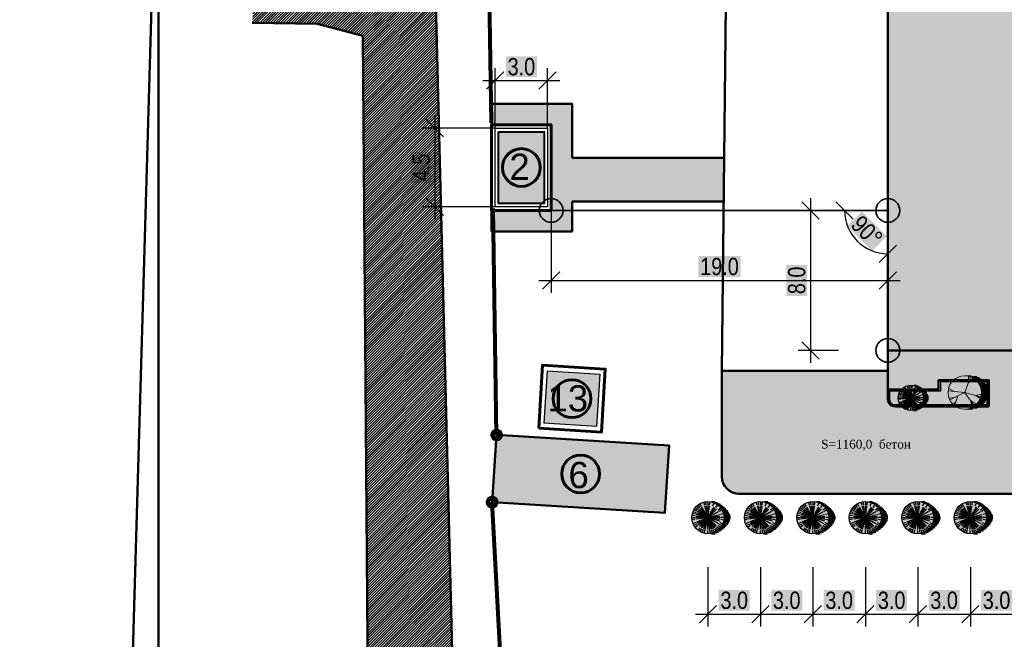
# Model space of a CAD drawing. Header units: millimetres. Extents: x -257011 to 237647566, y 2784933 to 6706507.
# Tile 382 of 451: x 10841193 to 10897489, y 5305058 to 5340469. Entities that reach past the tile are written whole.
import ezdxf

# ---------------------------------------------------------------- set-up
doc = ezdxf.new("R2010")
doc.units = ezdxf.units.MM
doc.header["$LTSCALE"] = 1000
doc.header["$XCLIPFRAME"] = 0
doc.header["$PDMODE"] = 32
doc.header["$PDSIZE"] = 0.3
for name, color, linetype in [('(002) Рамка', 7, 'Continuous'), ('(022) Возд. Линии', 7, 'Continuous'), ('(040) Ограда', 7, 'Continuous'), ('TREE', 74, 'Continuous')]:
    doc.layers.add(name, color=color, linetype=linetype)
doc.layers.add('Та', color=250, linetype='Continuous', lineweight=25)
doc.layers.add('Ф А С А Д', color=250, linetype='Continuous', lineweight=15)
doc.styles.add('ATTR', font='romans.shx', dxfattribs={"width": 0.8, "height": 0.470416})
doc.styles.add('Roman', font='romans')
doc.styles.get("Standard").update_dxf_attribs({"font": 'ARIALN.TTF'})
doc.styles.add('WMF-Times New Roman0', font='times.ttf')
doc.linetypes.add('FENCELINE1', pattern='A,6.35,-2.54,[133,ltypeshp.shx,S=2.54,R=0,X=-2.54,Y=0],-2.54,25.4', length=36.83)
doc.linetypes.add('KANALIS_K', pattern='A,1,["<",Standard,S=1.8,R=0,X=-0.9,Y=-0.9],3,-1,["К",Standard,S=1.8,R=0,X=-0.9,Y=-0.9],-1,10', length=16)
doc.dimstyles.new('ISO-25_WS', dxfattribs={"dimscale": 141.414141, "dimtxt": 7, "dimasz": 7, "dimexe": 5, "dimexo": 20, "dimgap": 2, "dimtad": 1, "dimdec": 0, "dimdsep": 46, "dimtxsty": 'Standard', "dimblk": 'OBLIQUE', "dimcen": 2.5, "dimdle": 5, "dimclrd": 5, "dimclre": 5, "dimclrt": 5, "dimadec": 0, "dimazin": 0, "dimtfac": 1, "dimtdec": 0, "dimtmove": 0, "dimatfit": 3, "dimldrblk": 'OBLIQUE', "dimfxl": 0, "dimtolj": 1, "dimtzin": 0, "dimlwd": 30, "dimlwe": 30, "dimarcsym": 0})
picture_1 = doc.add_image_def('image1.jpg', size_in_pixel=(9921, 7016))

# ---------------------------------------------------------------- blocks, each defined once
blk = doc.blocks.new('dghtfhs')
at = {"lineweight": 50, "ltscale": 1000}
image = blk.add_image(picture_1, insert=(4006014, -1032674), size_in_units=(238817, 168888), rotation=-90, dxfattribs=at)
image.set_boundary_path([(2317.04, 1251.37), (7352.33, 5965.575)])
blk = doc.blocks.new('16')
h = blk.add_hatch(color=256)
h.dxf.hatch_style = 1
h.set_gradient(color1=(153, 204, 102), one_color=1, tint=1, name='SPHERICAL')
h.paths.add_polyline_path([(16382639, 10776741, 1), (16386324, 10776741, 1)])
blk.add_circle((16384481, 10776741), 1842)
at = {"layer": 'TREE'}
for p, q in [((16383584, 10777909), (16383360, 10778202)), ((16383746, 10778014), (16383560, 10778336)), ((16384102, 10778156), (16384005, 10778520)), ((16384481, 10776741), (16384124, 10778075)), ((16384290, 10778196), (16384241, 10778567)), ((16384481, 10776741), (16384302, 10778103)), ((16384481, 10778583), (16384481, 10778214)), ((16384481, 10778122), (16384481, 10776741)), ((16384481, 10776741), (16384661, 10778103)), ((16384673, 10778196), (16384722, 10778567)), ((16384938, 10778583), (16385310, 10778583)), ((16385044, 10778100), (16385186, 10778442)), ((16385074, 10778491), (16385524, 10778491)), ((16385282, 10778398), (16385700, 10778398)), ((16385378, 10777909), (16385603, 10778202)), ((16385450, 10778306), (16385862, 10778306)), ((16385595, 10778214), (16385999, 10778214)), ((16385701, 10778122), (16386115, 10778122)), ((16383020, 10776933), (16382655, 10776981)), ((16383056, 10777122), (16382702, 10777217)), ((16383119, 10777305), (16382780, 10777445)), ((16383208, 10777476), (16382886, 10777662)), ((16383317, 10777634), (16383020, 10777862)), ((16384481, 10776741), (16383147, 10777098)), ((16383442, 10777780), (16383179, 10778043)), ((16384481, 10776741), (16383207, 10777268)), ((16384481, 10776741), (16383285, 10777431)), ((16384481, 10776741), (16383384, 10777583)), ((16384481, 10776741), (16383504, 10777717)), ((16384481, 10776741), (16383643, 10777834)), ((16384481, 10776741), (16383791, 10777937)), ((16384481, 10776741), (16385172, 10777937)), ((16384481, 10776741), (16385320, 10777834)), ((16384481, 10776741), (16385458, 10777717)), ((16384481, 10776741), (16385678, 10777431)), ((16384481, 10776741), (16385816, 10777098)), ((16385646, 10777634), (16385943, 10777862)), ((16385755, 10777476), (16386077, 10777662)), ((16385799, 10778030), (16386226, 10778030)), ((16385881, 10777938), (16386324, 10777938)), ((16385907, 10777122), (16386261, 10777217)), ((16385956, 10777846), (16386436, 10777846)), ((16386517, 10777754), (16386019, 10777754)), ((16386085, 10777662), (16386598, 10777662)), ((16386124, 10777569), (16386671, 10777569)), ((16386744, 10777477), (16386171, 10777477)), ((16386812, 10777385), (16386207, 10777385)), ((16386238, 10777293), (16386872, 10777293)), ((16386924, 10777201), (16386269, 10777201)), ((16386289, 10777109), (16386975, 10777109)), ((16387013, 10777017), (16386304, 10777017)), ((16382639, 10776741), (16383008, 10776741)), ((16383020, 10776548), (16382655, 10776500)), ((16383119, 10776176), (16382780, 10776036)), ((16383208, 10776005), (16382886, 10775819)), ((16383317, 10775847), (16383020, 10775619)), ((16384481, 10776741), (16383100, 10776741)), ((16384481, 10776741), (16383114, 10776920)), ((16384481, 10776741), (16383114, 10776561)), ((16384481, 10776741), (16383207, 10776213)), ((16384481, 10776741), (16383285, 10776050)), ((16384481, 10776741), (16383384, 10775898)), ((16384481, 10776741), (16383504, 10775764)), ((16384481, 10776741), (16383643, 10775648)), ((16384481, 10776741), (16383791, 10775544)), ((16384481, 10776741), (16383956, 10775471)), ((16384481, 10776741), (16384124, 10775406)), ((16384481, 10776741), (16385848, 10776920)), ((16384481, 10776741), (16385863, 10776741)), ((16384481, 10776741), (16385458, 10775764)), ((16384481, 10776741), (16385816, 10776383)), ((16384481, 10776741), (16385678, 10776050)), ((16384481, 10776741), (16385848, 10776561)), ((16384481, 10776741), (16385320, 10775648)), ((16384481, 10776741), (16385172, 10775544)), ((16384481, 10776741), (16384839, 10775406)), ((16384481, 10776741), (16385007, 10775471)), ((16384481, 10776741), (16384661, 10775378)), ((16384481, 10775359), (16384481, 10776741)), ((16385646, 10775847), (16385943, 10775619)), ((16385755, 10776005), (16386077, 10775819)), ((16385844, 10776176), (16386183, 10776036)), ((16385942, 10776548), (16386308, 10776500)), ((16386324, 10776741), (16385955, 10776741)), ((16386081, 10775819), (16386603, 10775819)), ((16386680, 10775912), (16386132, 10775912)), ((16386171, 10776004), (16386744, 10776004)), ((16386812, 10776096), (16386211, 10776096)), ((16386242, 10776188), (16386872, 10776188)), ((16386928, 10776280), (16386262, 10776280)), ((16386285, 10776372), (16386975, 10776372)), ((16387005, 10776464), (16386305, 10776464)), ((16386313, 10776556), (16387035, 10776556)), ((16386316, 10776925), (16387043, 10776925)), ((16387056, 10776833), (16386320, 10776833)), ((16387056, 10776648), (16386324, 10776648)), ((16386328, 10776741), (16387065, 10776741)), ((16383584, 10775572), (16383360, 10775279)), ((16383746, 10775467), (16383560, 10775145)), ((16383918, 10775381), (16383776, 10775039)), ((16384102, 10775325), (16384005, 10774961)), ((16384481, 10774898), (16384481, 10775267)), ((16384673, 10775285), (16384722, 10774914)), ((16384861, 10775325), (16384958, 10774961)), ((16384868, 10774898), (16385306, 10774898)), ((16385044, 10775381), (16385186, 10775039)), ((16385511, 10774991), (16385058, 10774991)), ((16385217, 10775467), (16385402, 10775145)), ((16385310, 10775083), (16385695, 10775083)), ((16385378, 10775572), (16385603, 10775279)), ((16385849, 10775175), (16385446, 10775175)), ((16385521, 10775701), (16385784, 10775438)), ((16385587, 10775267), (16385995, 10775267)), ((16386119, 10775359), (16385697, 10775359)), ((16385795, 10775451), (16386230, 10775451)), ((16386333, 10775543), (16385881, 10775543)), ((16385956, 10775635), (16386427, 10775635)), ((16386517, 10775727), (16386023, 10775727))]:
    blk.add_line(p, q, dxfattribs=at)
at = {"layer": 'TREE', "style": 'ATTR', "width": 0.8, "flags": 9}
blk.add_attdef('ESTCODE', (16384481, 10776741), '', height=21.5, dxfattribs=at)
blk = doc.blocks.new('17')
at = {"layer": 'TREE', "color": 68, "lineweight": 20, "true_color": 0x306100}
for p, q in [((16375547, 10777897), (16376284, 10777897)), ((16375547, 10776055), (16376189, 10777778)), ((16375932, 10777072), (16375955, 10777838)), ((16375943, 10777072), (16376470, 10777658)), ((16376140, 10777805), (16376884, 10777805)), ((16376347, 10777713), (16377104, 10777713)), ((16376516, 10777620), (16377265, 10777620)), ((16376661, 10777528), (16377389, 10777528)), ((16376767, 10777436), (16377515, 10777436)), ((16376865, 10777344), (16377610, 10777344)), ((16375545, 10776036), (16373730, 10776246)), ((16374374, 10776171), (16373777, 10776487)), ((16376947, 10777252), (16377692, 10777252)), ((16377022, 10777160), (16377766, 10777160)), ((16377829, 10777068), (16377084, 10777068)), ((16377151, 10776976), (16377888, 10776976)), ((16377190, 10776884), (16377939, 10776884)), ((16377982, 10776792), (16377237, 10776792)), ((16378017, 10776699), (16377272, 10776699)), ((16377304, 10776607), (16378052, 10776607)), ((16378077, 10776515), (16377335, 10776515)), ((16377355, 10776423), (16378098, 10776423)), ((16378111, 10776331), (16377369, 10776331)), ((16377381, 10776239), (16378126, 10776239)), ((16374386, 10775481), (16373835, 10775406)), ((16375545, 10776051), (16373917, 10775240)), ((16374784, 10775661), (16374433, 10774595)), ((16375545, 10776051), (16377325, 10775571)), ((16375545, 10776051), (16376623, 10774580)), ((16376201, 10775120), (16376400, 10774445)), ((16376213, 10775135), (16376868, 10774805)), ((16376751, 10775721), (16377384, 10775856)), ((16376763, 10775721), (16377255, 10775376)), ((16377147, 10775134), (16377884, 10775134)), ((16377939, 10775226), (16377198, 10775226)), ((16377237, 10775318), (16377982, 10775318)), ((16378017, 10775410), (16377276, 10775410)), ((16377308, 10775502), (16378050, 10775502)), ((16378080, 10775594), (16377327, 10775594)), ((16377351, 10775686), (16378099, 10775686)), ((16378115, 10775778), (16377370, 10775778)), ((16377378, 10775870), (16378127, 10775870)), ((16378126, 10776147), (16377386, 10776147)), ((16378126, 10775963), (16377390, 10775963)), ((16377394, 10776055), (16378126, 10776055)), ((16374561, 10775000), (16374292, 10774730)), ((16375547, 10774213), (16376438, 10774213)), ((16376888, 10774305), (16376124, 10774305)), ((16376376, 10774397), (16377108, 10774397)), ((16377265, 10774489), (16376512, 10774489)), ((16376652, 10774581), (16377414, 10774581)), ((16377515, 10774673), (16376763, 10774673)), ((16376861, 10774765), (16377610, 10774765)), ((16377696, 10774857), (16376947, 10774857)), ((16377022, 10774949), (16377766, 10774949)), ((16377829, 10775042), (16377088, 10775042))]:
    blk.add_line(p, q, dxfattribs=at)
blk.add_circle((16375547, 10776055), 1842, dxfattribs=at)
at = {"layer": 'TREE', "color": 68, "lineweight": 20, "true_color": 0x306100, "style": 'ATTR', "width": 0.8, "flags": 9}
blk.add_attdef('ESTCODE', (16375545, 10776051), '', height=21.5, dxfattribs=at)
blk = doc.blocks.new('_Oblique')
at = {"color": 0, "linetype": 'ByBlock', "lineweight": -2}
blk.add_line((-0.5, -0.5), (0.5, 0.5), dxfattribs=at)
blk = doc.blocks.new('*D1731')
at = {"color": 5, "transparency": 16777216}
for p, q in [((10871578, 5331641), (10871578, 5324862)), ((10890830, 5326741), (10890830, 5324862)), ((10870871, 5325570), (10891537, 5325570))]:
    blk.add_line(p, q, dxfattribs=at)
at = {"layer": 'Defpoints', "color": 0, "lineweight": 50, "transparency": 16777216}
for p in [(10871578, 5334469), (10890830, 5329569), (10890830, 5325570)]:
    blk.add_point(p, dxfattribs=at)
at = {"color": 5, "transparency": 16777216, "xscale": 989.89898989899, "yscale": 989.89898989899, "zscale": 989.89898989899, "rotation": 180}
blk.add_blockref('_Oblique', (10871578, 5325570), dxfattribs=at)
at = {"color": 5, "transparency": 16777216, "xscale": 989.89898989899, "yscale": 989.89898989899, "zscale": 989.89898989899}
blk.add_blockref('_Oblique', (10890830, 5325570), dxfattribs=at)
at = {"color": 5, "lineweight": 0, "transparency": 16777216, "insert": (10881204, 5326358), "char_height": 989.9, "attachment_point": 5, "bg_fill": 1, "box_fill_scale": 1.1, "bg_fill_color": 255, "bg_fill_transparency": 0}
blk.add_mtext('\\A1;19.0', dxfattribs=at)
blk = doc.blocks.new('*D1670')
at = {"color": 5, "transparency": 16777216}
for p, q in [((10886412, 5330276), (10886412, 5320863)), ((10888002, 5329569), (10885705, 5329569)), ((10888002, 5321570), (10885705, 5321570))]:
    blk.add_line(p, q, dxfattribs=at)
at = {"layer": 'Defpoints', "color": 0, "lineweight": 50, "transparency": 16777216}
for p in [(10890830, 5329569), (10886412, 5321570), (10890830, 5321570)]:
    blk.add_point(p, dxfattribs=at)
at = {"color": 5, "transparency": 16777216, "xscale": 989.89898989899, "yscale": 989.89898989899, "zscale": 989.89898989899}
for p, rotation in [((10886412, 5329569), 90), ((10886412, 5321570), 270)]:
    blk.add_blockref('_Oblique', p, dxfattribs=dict(at, rotation=rotation))
at = {"color": 5, "lineweight": 0, "transparency": 16777216, "insert": (10885624, 5325570), "char_height": 989.9, "attachment_point": 5, "rotation": 90, "bg_fill": 1, "box_fill_scale": 1.1, "bg_fill_color": 255, "bg_fill_transparency": 0}
blk.add_mtext('\\A1;8.0', dxfattribs=at)
blk = doc.blocks.new('*D1732')
at = {"color": 5, "transparency": 16777216}
blk.add_arc((10890830, 5329569), 2474, 180, 270, dxfattribs=at)
at = {"layer": 'Defpoints', "color": 0, "lineweight": 50, "transparency": 16777216}
for p in [(10871578, 5329569), (10890830, 5329569), (10890830, 5329569), (10888688, 5328332), (10890830, 5321570)]:
    blk.add_point(p, dxfattribs=at)
at = {"color": 5, "transparency": 16777216, "xscale": 989.89898989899, "yscale": 989.89898989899, "zscale": 989.89898989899}
for p, rotation in [((10888356, 5329569), 90.00000000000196), ((10890830, 5327095), 4.716227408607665e-12)]:
    blk.add_blockref('_Oblique', p, dxfattribs=dict(at, rotation=rotation))
at = {"color": 5, "lineweight": 0, "transparency": 16777216, "insert": (10889638, 5328377), "char_height": 989.9, "attachment_point": 5, "rotation": 315, "bg_fill": 1, "box_fill_scale": 1.1, "bg_fill_color": 255, "bg_fill_transparency": 0}
blk.add_mtext('\\A1;90°', dxfattribs=at)
blk = doc.blocks.new('*D1671')
at = {"color": 5, "lineweight": 30, "ltscale": 1000, "transparency": 16777216}
for p, q in [((10864934, 5334976), (10864934, 5329062)), ((10868363, 5334269), (10864227, 5334269)), ((10868363, 5329769), (10864227, 5329769))]:
    blk.add_line(p, q, dxfattribs=at)
at = {"layer": 'Defpoints', "color": 0, "lineweight": 50, "ltscale": 1000, "transparency": 16777216}
for p in [(10871191, 5334269), (10864934, 5329769), (10871191, 5329769)]:
    blk.add_point(p, dxfattribs=at)
at = {"color": 5, "lineweight": 30, "ltscale": 1000, "transparency": 16777216, "xscale": 989.89898989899, "yscale": 989.89898989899, "zscale": 989.89898989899}
for p, rotation in [((10864934, 5334269), 90), ((10864934, 5329769), 270)]:
    blk.add_blockref('_Oblique', p, dxfattribs=dict(at, rotation=rotation))
at = {"color": 5, "lineweight": 50, "ltscale": 1000, "transparency": 16777216, "insert": (10864148, 5332019), "char_height": 989.9, "attachment_point": 5, "rotation": 90, "bg_fill": 1, "box_fill_scale": 1.1, "bg_fill_color": 255, "bg_fill_transparency": 0}
blk.add_mtext('\\A1;4.5', dxfattribs=at)
blk = doc.blocks.new('*D1672')
at = {"color": 5, "lineweight": 30, "ltscale": 1000, "transparency": 16777216}
for p, q in [((10868378, 5334283), (10868378, 5337696)), ((10871378, 5334283), (10871378, 5337696)), ((10867671, 5336989), (10872085, 5336989))]:
    blk.add_line(p, q, dxfattribs=at)
at = {"layer": 'Defpoints', "color": 0, "lineweight": 50, "ltscale": 1000, "transparency": 16777216}
for p in [(10871378, 5336989), (10868378, 5331454), (10871378, 5331454)]:
    blk.add_point(p, dxfattribs=at)
at = {"color": 5, "lineweight": 30, "ltscale": 1000, "transparency": 16777216, "xscale": 989.89898989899, "yscale": 989.89898989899, "zscale": 989.89898989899, "rotation": 180}
blk.add_blockref('_Oblique', (10868378, 5336989), dxfattribs=at)
at = {"color": 5, "lineweight": 30, "ltscale": 1000, "transparency": 16777216, "xscale": 989.89898989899, "yscale": 989.89898989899, "zscale": 989.89898989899}
blk.add_blockref('_Oblique', (10871378, 5336989), dxfattribs=at)
at = {"color": 5, "lineweight": 50, "ltscale": 1000, "transparency": 16777216, "insert": (10869878, 5337778), "char_height": 989.9, "attachment_point": 5, "bg_fill": 1, "box_fill_scale": 1.1, "bg_fill_color": 255, "bg_fill_transparency": 0}
blk.add_mtext('\\A1;3.0', dxfattribs=at)
blk = doc.blocks.new('*D1733')
at = {"color": 5, "transparency": 16777216}
for p, q in [((10880547, 5309184), (10880547, 5305786)), ((10883547, 5309184), (10883547, 5305786)), ((10879840, 5306494), (10884254, 5306494))]:
    blk.add_line(p, q, dxfattribs=at)
at = {"layer": 'Defpoints', "color": 0, "lineweight": 50, "transparency": 16777216}
for p in [(10880547, 5312013), (10883547, 5312013), (10883547, 5306494)]:
    blk.add_point(p, dxfattribs=at)
at = {"color": 5, "transparency": 16777216, "xscale": 989.89898989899, "yscale": 989.89898989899, "zscale": 989.89898989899, "rotation": 180}
blk.add_blockref('_Oblique', (10880547, 5306494), dxfattribs=at)
at = {"color": 5, "transparency": 16777216, "xscale": 989.89898989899, "yscale": 989.89898989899, "zscale": 989.89898989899}
blk.add_blockref('_Oblique', (10883547, 5306494), dxfattribs=at)
at = {"color": 5, "lineweight": 0, "transparency": 16777216, "insert": (10882047, 5307282), "char_height": 989.9, "attachment_point": 5, "bg_fill": 1, "box_fill_scale": 1.1, "bg_fill_color": 255, "bg_fill_transparency": 0}
blk.add_mtext('\\A1;3.0', dxfattribs=at)
blk = doc.blocks.new('*D1673')
at = {"color": 5, "transparency": 16777216}
for p, q in [((10883547, 5309184), (10883547, 5305786)), ((10886547, 5309184), (10886547, 5305786)), ((10882840, 5306494), (10887254, 5306494))]:
    blk.add_line(p, q, dxfattribs=at)
at = {"layer": 'Defpoints', "color": 0, "lineweight": 50, "transparency": 16777216}
for p in [(10883547, 5312013), (10886547, 5312013), (10886547, 5306494)]:
    blk.add_point(p, dxfattribs=at)
at = {"color": 5, "transparency": 16777216, "xscale": 989.89898989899, "yscale": 989.89898989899, "zscale": 989.89898989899, "rotation": 180}
blk.add_blockref('_Oblique', (10883547, 5306494), dxfattribs=at)
at = {"color": 5, "transparency": 16777216, "xscale": 989.89898989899, "yscale": 989.89898989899, "zscale": 989.89898989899}
blk.add_blockref('_Oblique', (10886547, 5306494), dxfattribs=at)
at = {"color": 5, "lineweight": 0, "transparency": 16777216, "insert": (10885047, 5307282), "char_height": 989.9, "attachment_point": 5, "bg_fill": 1, "box_fill_scale": 1.1, "bg_fill_color": 255, "bg_fill_transparency": 0}
blk.add_mtext('\\A1;3.0', dxfattribs=at)
blk = doc.blocks.new('*D1674')
at = {"color": 5, "transparency": 16777216}
for p, q in [((10886547, 5309184), (10886547, 5305786)), ((10889547, 5309184), (10889547, 5305786)), ((10885840, 5306494), (10890254, 5306494))]:
    blk.add_line(p, q, dxfattribs=at)
at = {"layer": 'Defpoints', "color": 0, "lineweight": 50, "transparency": 16777216}
for p in [(10886547, 5312013), (10889547, 5312013), (10889547, 5306494)]:
    blk.add_point(p, dxfattribs=at)
at = {"color": 5, "transparency": 16777216, "xscale": 989.89898989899, "yscale": 989.89898989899, "zscale": 989.89898989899, "rotation": 180}
blk.add_blockref('_Oblique', (10886547, 5306494), dxfattribs=at)
at = {"color": 5, "transparency": 16777216, "xscale": 989.89898989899, "yscale": 989.89898989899, "zscale": 989.89898989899}
blk.add_blockref('_Oblique', (10889547, 5306494), dxfattribs=at)
at = {"color": 5, "lineweight": 0, "transparency": 16777216, "insert": (10888047, 5307282), "char_height": 989.9, "attachment_point": 5, "bg_fill": 1, "box_fill_scale": 1.1, "bg_fill_color": 255, "bg_fill_transparency": 0}
blk.add_mtext('\\A1;3.0', dxfattribs=at)
blk = doc.blocks.new('*D1675')
at = {"color": 5, "transparency": 16777216}
for p, q in [((10889547, 5309184), (10889547, 5305786)), ((10892547, 5309184), (10892547, 5305786)), ((10888840, 5306494), (10893254, 5306494))]:
    blk.add_line(p, q, dxfattribs=at)
at = {"layer": 'Defpoints', "color": 0, "lineweight": 50, "transparency": 16777216}
for p in [(10889547, 5312013), (10892547, 5312013), (10892547, 5306494)]:
    blk.add_point(p, dxfattribs=at)
at = {"color": 5, "transparency": 16777216, "xscale": 989.89898989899, "yscale": 989.89898989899, "zscale": 989.89898989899, "rotation": 180}
blk.add_blockref('_Oblique', (10889547, 5306494), dxfattribs=at)
at = {"color": 5, "transparency": 16777216, "xscale": 989.89898989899, "yscale": 989.89898989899, "zscale": 989.89898989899}
blk.add_blockref('_Oblique', (10892547, 5306494), dxfattribs=at)
at = {"color": 5, "lineweight": 0, "transparency": 16777216, "insert": (10891047, 5307282), "char_height": 989.9, "attachment_point": 5, "bg_fill": 1, "box_fill_scale": 1.1, "bg_fill_color": 255, "bg_fill_transparency": 0}
blk.add_mtext('\\A1;3.0', dxfattribs=at)
blk = doc.blocks.new('*D1676')
at = {"color": 5, "transparency": 16777216}
for p, q in [((10892547, 5309184), (10892547, 5305786)), ((10895547, 5309184), (10895547, 5305786)), ((10891839, 5306494), (10896254, 5306494))]:
    blk.add_line(p, q, dxfattribs=at)
at = {"layer": 'Defpoints', "color": 0, "lineweight": 50, "transparency": 16777216}
for p in [(10892547, 5312013), (10895547, 5312013), (10895547, 5306494)]:
    blk.add_point(p, dxfattribs=at)
at = {"color": 5, "transparency": 16777216, "xscale": 989.89898989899, "yscale": 989.89898989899, "zscale": 989.89898989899, "rotation": 180}
blk.add_blockref('_Oblique', (10892547, 5306494), dxfattribs=at)
at = {"color": 5, "transparency": 16777216, "xscale": 989.89898989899, "yscale": 989.89898989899, "zscale": 989.89898989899}
blk.add_blockref('_Oblique', (10895547, 5306494), dxfattribs=at)
at = {"color": 5, "lineweight": 0, "transparency": 16777216, "insert": (10894047, 5307282), "char_height": 989.9, "attachment_point": 5, "bg_fill": 1, "box_fill_scale": 1.1, "bg_fill_color": 255, "bg_fill_transparency": 0}
blk.add_mtext('\\A1;3.0', dxfattribs=at)
blk = doc.blocks.new('*D1677')
at = {"color": 5, "transparency": 16777216}
for p, q in [((10895547, 5309184), (10895547, 5305786)), ((10898547, 5309184), (10898547, 5305786)), ((10894839, 5306494), (10899254, 5306494))]:
    blk.add_line(p, q, dxfattribs=at)
at = {"layer": 'Defpoints', "color": 0, "lineweight": 50, "transparency": 16777216}
for p in [(10895547, 5312013), (10898547, 5312013), (10898547, 5306494)]:
    blk.add_point(p, dxfattribs=at)
at = {"color": 5, "transparency": 16777216, "xscale": 989.89898989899, "yscale": 989.89898989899, "zscale": 989.89898989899, "rotation": 180}
blk.add_blockref('_Oblique', (10895547, 5306494), dxfattribs=at)
at = {"color": 5, "transparency": 16777216, "xscale": 989.89898989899, "yscale": 989.89898989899, "zscale": 989.89898989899}
blk.add_blockref('_Oblique', (10898547, 5306494), dxfattribs=at)
at = {"color": 5, "lineweight": 0, "transparency": 16777216, "insert": (10897047, 5307282), "char_height": 989.9, "attachment_point": 5, "bg_fill": 1, "box_fill_scale": 1.1, "bg_fill_color": 255, "bg_fill_transparency": 0}
blk.add_mtext('\\A1;3.0', dxfattribs=at)
blk = doc.blocks.new('dhyjfyuk')
at = {"style": 'WMF-Times New Roman0'}
for s, insert, char_height, width, attachment_point in [('\\pi3453.25486;Samarqand viloyati Toyloq tumani "Хоnсhоrbоg\'" МFY dagi 11-son \\P\\pi1816.32378;maktabni rekonstruksiya qilish. (360 o\'quvchi o\'rinli qo\'shimcha bino \\P\\pi27327.21058;qurish).', (4414694, -1193420), 1400, 60812.6, 4), ('\\pi12888.864;{\\fTimes New Roman|b1|i0|c204|p18;\\C0;MCHJ\\P\\pi2815.884;"PARVIZ  PROEKT  SERVIS"\\P\\pi9383.364;Samarqand sh.\\C256; }', (4448452, -1205594), 1200, 29788.7, 1)]:
    blk.add_mtext(s, dxfattribs=dict(at, insert=insert, char_height=char_height, width=width, attachment_point=attachment_point))

msp = doc.modelspace()

# ---------------------------------------------------------------- hatches: boundary and pattern name
at = {"layer": '(040) Ограда', "linetype": 'KANALIS_K', "ltscale": 1000}
h = msp.add_hatch(color=256, dxfattribs=at)
h.set_gradient(color1=(255, 0, 0), color2=(255, 0, 0), tint=0.41, name='INVSPHERICAL')
h.paths.add_polyline_path([(10871178.207, 5334069.301), (10868578.207, 5334069.301), (10868578.207, 5329969.301), (10871178.207, 5329969.301)])
at = {"lineweight": 15, "true_color": 0x8c9ba1}
h = msp.add_hatch(dxfattribs=at)
h.set_pattern_fill('JIS_LC_20', color=252, scale=5.3)
h.set_pattern_definition([(45, (6816900.1, 6496842.05), (-74.9533188, 74.9533188), []), (45, (6816902.22, 6496842.05), (-74.9533188, 74.9533188), [])])
edge = h.paths.add_edge_path()
edge.add_line((10868276.08, 5295078.563), (10948872.214, 5290990.782))
edge.add_line((10948872.214, 5290990.782), (10949054.912, 5296067.407))
edge.add_line((10949054.912, 5296067.407), (10869324.642, 5300003.426))
edge.add_arc((10869735.146, 5303784.884), 3803.675, 182.2589465, 263.8043995, ccw=False)
edge.add_line((10865934.427, 5303634.959), (10864382.699, 5365659.14))
edge.add_line((10864382.699, 5365659.14), (10862393.585, 5384338.68))
edge.add_line((10862393.585, 5384338.68), (10860440.595, 5394722.594))
edge.add_arc((10865726.986, 5395866.385), 5408.713, 94.5325535, 192.2086185, ccw=False)
edge.add_line((10865299.559, 5401258.183), (10956571.286, 5400641.926))
edge.add_line((10956571.286, 5400641.926), (11013863.449, 5398044.082))
edge.add_line((11013863.449, 5398044.082), (11013928.605, 5394282.249))
edge.add_line((11013928.605, 5394282.249), (11013240.852, 5356795.776))
edge.add_line((11013240.852, 5356795.776), (10946711.664, 5358046.733))
edge.add_line((10946711.664, 5358046.733), (10946177.879, 5349270.431))
edge.add_line((10946177.879, 5349270.431), (10951509.728, 5348942.201))
edge.add_line((10951509.728, 5348942.201), (10951718.223, 5351693.274))
edge.add_arc((10954047.73, 5351516.728), 2336.187, 99.0122848, 175.6660054, ccw=False)
edge.add_line((10953681.775, 5353824.074), (10983927.916, 5353293.091))
edge.add_line((10983927.916, 5353293.091), (11018169.642, 5352655.944))
edge.add_line((11018169.642, 5352655.944), (11018960.105, 5397900.079))
edge.add_line((11018960.105, 5397900.079), (11021908.421, 5398039.987))
edge.add_line((11021908.421, 5398039.987), (11021888.619, 5401587.731))
edge.add_line((11021888.619, 5401587.731), (11013825.166, 5401345.256))
edge.add_line((11013825.166, 5401345.256), (10956533.003, 5403943.099))
edge.add_line((10956533.003, 5403943.099), (10862970.379, 5405255.234))
edge.add_line((10862970.379, 5405255.234), (10857027.402, 5406955.49))
edge.add_line((10857027.402, 5406955.49), (10855567.986, 5412039.882))
edge.add_line((10855567.986, 5412039.882), (10850974.633, 5410539.723))
edge.add_line((10850974.633, 5410539.723), (10854690.613, 5398080.564))
edge.add_line((10854690.613, 5398080.564), (10857772.591, 5383642.659))
edge.add_line((10857772.591, 5383642.659), (10859791.032, 5364945.348))
edge.add_line((10859791.032, 5364945.348), (10860513.541, 5345001.864))
edge.add_line((10860513.541, 5345001.864), (10857383.359, 5343894.972))
edge.add_line((10857383.359, 5343894.972), (10854734.77, 5343943.09))
edge.add_line((10854734.77, 5343943.09), (10854493.998, 5340285.489))
edge.add_line((10854493.998, 5340285.489), (10858202.033, 5340237.371))
edge.add_line((10858202.033, 5340237.371), (10860812.146, 5339545.533))
edge.add_line((10860812.146, 5339545.533), (10861209.661, 5287559.104))
edge.add_line((10861209.661, 5287559.104), (10866159.982, 5287481.817))
edge.add_line((10866159.982, 5287481.817), (10866184.097, 5292716.941))
edge.add_arc((10868455.626, 5292812.141), 2273.522, 94.5295109, 182.3998643, ccw=False)
at = {"linetype": 'KANALIS_K', "ltscale": 1000}
h = msp.add_hatch(dxfattribs=at)
h.set_pattern_fill('JIS_STN_1E', color=252, scale=450, angle=266, style=0)
h.set_pattern_definition([(311, (6816900.1, 6496842.05), (339.61931, 295.226563), []), (311, (6816877.97, 6496525.57), (339.61931, 295.226563), [450, -225])])
h.paths.add_polyline_path([(10906419.911, 5366785.414), (10915429.794, 5366785.414), (10915429.794, 5379317.941), (10890830.402, 5379317.941), (10890830.402, 5321569.758), (10906419.911, 5321569.758)])
h.paths.add_polyline_path([(10953665.128, 5348809.514), (10946177.879, 5349270.431), (10945214.705, 5333441.25), (10952676.124, 5332975.213)])
h.paths.add_polyline_path([(10952676.124, 5332975.213), (10945214.705, 5333441.25), (10943908.072, 5311967.525), (10951334.638, 5311497.535)])
h.paths.add_polyline_path([(10878330.589, 5316125.488), (10868461.908, 5316735.962), (10868201.442, 5312891.111), (10878070.123, 5312280.638)])
h.paths.add_polyline_path([(10938994.437, 5396922.152), (10932990.942, 5397091.793), (10931258.121, 5397134.515), (10931086.686, 5390951.798), (10938822.83, 5390733.198)])
at = {"ltscale": 1000}
h = msp.add_hatch(dxfattribs=at)
h.set_pattern_fill('AR-SAND', color=252, scale=15, angle=266, style=0)
h.set_pattern_definition([(303.5, (6574438.94, 6591153.8), (734.005765, -27.26761), [0, -579.12, 0, -647.7, 0, -619.125]), (273.5, (6574438.9, 6591153.8), (1025.58269, -747.64719), [0, -312.42, 0, -521.97, 0, -200.025]), (233.5, (6574471.6, 6591621.3), (-80.61473, -1183.74871), [0, -190.5, 0, -685.8, 0, -895.35]), (223.5, (6574471.6, 6591621.3), (253.6849, -1165.87085), [0, -95.25, 0, -449.58, 0, -514.35])])
edge = h.paths.add_edge_path()
edge.add_line((10940195.119, 5339605.753), (10938101.617, 5339605.454))
edge.add_line((10938101.617, 5339605.454), (10938101.617, 5342205.382))
edge.add_line((10938101.617, 5342205.382), (10933101.617, 5342205.382))
edge.add_line((10933101.617, 5342205.382), (10933101.617, 5339604.739))
edge.add_line((10933101.617, 5339604.739), (10927419.911, 5339602.641))
edge.add_line((10927419.911, 5339602.641), (10927419.911, 5340102.641))
edge.add_line((10927419.911, 5340102.641), (10923219.911, 5340102.641))
edge.add_line((10923219.911, 5340102.641), (10923219.911, 5339602.041))
edge.add_line((10923219.911, 5339602.041), (10906419.911, 5339600.927))
edge.add_line((10906419.911, 5339600.927), (10906419.911, 5321569.758))
edge.add_line((10906419.911, 5321569.758), (10890830.402, 5321569.758))
edge.add_line((10890830.402, 5321569.758), (10890830.402, 5320401.714))
edge.add_line((10890830.402, 5320401.714), (10881335.701, 5320401.714))
edge.add_line((10881335.701, 5320401.714), (10881335.701, 5314350.313))
edge.add_arc((10882335.701, 5314369.951), 1000.193, 181.1250562, 270)
edge.add_line((10882335.701, 5313369.758), (10905201.617, 5313369.758))
edge.add_arc((10905201.617, 5312369.758), 1000, 0, 90, ccw=False)
edge.add_line((10906201.617, 5312369.758), (10906201.617, 5308950.927))
edge.add_arc((10907201.617, 5308950.927), 1000, 180, 270)
edge.add_line((10907201.617, 5307950.927), (10924101.617, 5307950.927))
edge.add_line((10924101.617, 5307950.927), (10924101.617, 5299801.697))
edge.add_line((10924101.617, 5299801.697), (10928101.617, 5299801.697))
edge.add_line((10928101.617, 5299801.697), (10928101.617, 5307950.927))
edge.add_line((10928101.617, 5307950.927), (10929927.017, 5307950.927))
edge.add_arc((10930050.187, 5308950.927), 1007.557, 262.9782648, 360)
edge.add_line((10931057.743, 5308950.927), (10931057.743, 5310971.164))
edge.add_line((10931057.743, 5310971.164), (10944044.952, 5310971.164))
edge.add_line((10944044.952, 5310971.164), (10944960.257, 5339605.382))
edge.add_line((10944960.257, 5339605.382), (10940195.119, 5339605.753))
h.paths.add_polyline_path([(10937601.617, 5341705.382), (10937601.617, 5339605.382), (10933601.617, 5339605.382), (10933601.617, 5341705.382)], flags=16)
h.paths.add_polyline_path([(10940751.617, 5335600.927), (10940751.617, 5326501.283), (10939251.617, 5326501.283), (10939251.617, 5335600.927)], flags=16)
h.paths.add_polyline_path([(10937251.617, 5335600.927), (10937251.617, 5333600.927), (10911201.617, 5333600.927), (10911201.617, 5336600.927), (10914201.617, 5336600.927), (10914201.617, 5335600.927)], flags=16)
h.paths.add_polyline_path([(10937601.617, 5332400.927), (10937601.726, 5324826.303), (10939826.724, 5324825.927), (10939826.724, 5322825.927), (10937601.617, 5322825.927), (10937601.617, 5316400.927), (10937601.617, 5316400.927), (10924451.617, 5316400.927), (10926051.617, 5314950.927), (10937601.617, 5314950.927), (10937601.617, 5312950.927), (10926051.617, 5312950.927), (10926051.617, 5314863.043), (10924451.617, 5316292.548), (10924451.617, 5312950.927), (10920951.617, 5312950.927), (10911201.617, 5312950.927), (10911201.617, 5314950.927), (10915049.191, 5314950.927), (10915054.043, 5316400.927), (10911201.617, 5316400.927), (10911201.617, 5322825.927), (10908976.509, 5322825.927), (10908976.509, 5324825.927), (10911201.617, 5324825.927), (10911201.617, 5332400.927)], flags=16)
edge = h.paths.add_edge_path(flags=16)
edge.add_line((10905645.112, 5318369.758), (10899723.848, 5318369.758))
edge.add_line((10899723.848, 5318369.758), (10899723.848, 5319869.758))
edge.add_line((10899723.848, 5319869.758), (10906419.911, 5319869.758))
edge.add_line((10906419.911, 5319869.758), (10906419.911, 5319171.823))
edge.add_arc((10905644.315, 5319145.791), 776.033, -89.941131, 1.9223889, ccw=False)
edge = h.paths.add_edge_path(flags=16)
edge.add_arc((10891233.151, 5318771.692), 402.768, 180.5632499, 273.6900317, ccw=False)
edge.add_line((10890830.402, 5318767.732), (10890830.402, 5319334.032))
edge.add_line((10890830.402, 5319334.032), (10893731.478, 5319334.032))
edge.add_line((10893731.478, 5319334.032), (10893731.478, 5319869.758))
edge.add_line((10893731.478, 5319869.758), (10896604.068, 5319869.758))
edge.add_line((10896604.068, 5319869.758), (10896604.068, 5318369.758))
edge.add_line((10896604.068, 5318369.758), (10891259.073, 5318369.758))
h.paths.add_polyline_path([(10881474.905, 5332569.301), (10872778.207, 5332569.301), (10872778.207, 5335669.301), (10868178.207, 5335669.301), (10868178.207, 5334469.301), (10871578.207, 5334469.301), (10871578.207, 5329569.301), (10868178.207, 5329569.301), (10868178.207, 5328369.301), (10872778.207, 5328369.301), (10872778.207, 5330069.301), (10881446.303, 5330069.301)])
at = {"lineweight": 50}
h = msp.add_hatch(color=1, dxfattribs=at)
h.set_gradient(color1=(255, 255, 255), one_color=1, tint=1)
h.paths.add_polyline_path([(10868797.534, 5332019.301, 1), (10870958.88, 5332019.301, 1)])
at = {"lineweight": 100, "transparency": 33554687}
h = msp.add_hatch(color=256, dxfattribs=at)
h.set_gradient(color1=(64, 201, 199), color2=(149, 231, 234), name='SPHERICAL')
h.paths.add_polyline_path([(10871364.79, 5320398.069), (10871183.705, 5317403.539), (10874178.234, 5317222.454), (10874359.32, 5320216.984)])
at = {"lineweight": 50}
h = msp.add_hatch(color=1, dxfattribs=at)
h.set_gradient(color1=(255, 255, 255), one_color=1, tint=1)
h.paths.add_polyline_path([(10871690.839, 5318810.261, 1), (10873852.185, 5318810.261, 1)])
h = msp.add_hatch(color=1, dxfattribs=at)
h.set_gradient(color1=(255, 255, 255), one_color=1, tint=1)
h.paths.add_polyline_path([(10872185.342, 5314508.3, 1), (10874346.689, 5314508.3, 1)])
at = {"layer": 'Ф А С А Д', "linetype": 'KANALIS_K', "ltscale": 1000}
h = msp.add_hatch(dxfattribs=at)
h.set_pattern_fill('CROSS', color=92, scale=40, angle=95)
h.set_pattern_definition([(95, (6816900.1, 6496842.05), (-275.171012, 230.895895), [127, -381]), (185, (6816957.82, 6496910.84), (-230.895895, -275.171012), [127, -381])])
edge = h.paths.add_edge_path()
edge.add_line((10919451.617, 5314850.927), (10911301.617, 5314850.927))
edge.add_line((10911301.617, 5314850.927), (10911301.617, 5313951.816))
edge.add_arc((10912219.259, 5313968.569), 917.795, 181.0459102, 271.0459102)
edge.add_line((10912236.012, 5313050.927), (10919451.617, 5313050.927))
edge.add_line((10919451.617, 5313050.927), (10919451.617, 5313650.927))
edge.add_line((10919451.617, 5313650.927), (10919451.617, 5314850.927))
h.paths.add_polyline_path([(10937501.617, 5314850.927), (10926151.617, 5314850.927), (10926151.617, 5313050.927), (10937501.617, 5313050.927)])
h.paths.add_polyline_path([(10940651.617, 5335500.927), (10939351.617, 5335500.927), (10939351.617, 5326601.283), (10940651.617, 5326601.283)])
h.paths.add_polyline_path([(10937151.617, 5335500.927), (10914101.617, 5335500.927), (10914101.617, 5336500.927), (10911301.617, 5336500.927), (10911301.617, 5333700.927), (10937151.617, 5333700.927)])
edge = h.paths.add_edge_path(flags=16)
edge.add_arc((10912657.213, 5335793.105), 392.342, 0, 360)
edge = h.paths.add_edge_path()
edge.add_line((10906319.911, 5319170.088), (10906319.911, 5319769.758))
edge.add_line((10906319.911, 5319769.758), (10899823.848, 5319769.758))
edge.add_line((10899823.848, 5319769.758), (10899823.848, 5318469.758))
edge.add_line((10899823.848, 5318469.758), (10905645.059, 5318469.758))
edge.add_arc((10905644.315, 5319145.791), 676.033, 270.0630729, 362.0596831)
edge = h.paths.add_edge_path()
edge.add_line((10896504.068, 5319769.758), (10893831.478, 5319769.758))
edge.add_line((10893831.478, 5319769.758), (10893831.478, 5319234.032))
edge.add_line((10893831.478, 5319234.032), (10890930.402, 5319234.032))
edge.add_line((10890930.402, 5319234.032), (10890930.402, 5318768.259))
edge.add_arc((10891233.151, 5318771.692), 302.768, 180.649642, 274.2562519)
edge.add_line((10891255.622, 5318469.758), (10896504.068, 5318469.758))
edge.add_line((10896504.068, 5318469.758), (10896504.068, 5319769.758))

# ---------------------------------------------------------------- linework, layer by layer
at = {"layer": '(002) Рамка', "color": 14, "linetype": 'FENCELINE1', "lineweight": 80, "ltscale": 0.1}
for points in [[(10868178.207, 5334580.301), (10868025.484, 5344186.303)], [(10868461.908, 5316735.962), (10868256.11, 5329680.301)]]:
    msp.add_lwpolyline(points, dxfattribs=at)
at = {"layer": '(002) Рамка', "color": 1, "linetype": 'FENCELINE1', "lineweight": 80, "ltscale": 0.1}
msp.add_lwpolyline([(10924101.617, 5299801.697), (10873013.896, 5302490.001), (10868677.447, 5304083.968), (10868201.442, 5312891.111)], dxfattribs=at)
at = {"layer": '(002) Рамка', "color": 0, "lineweight": 60, "ltscale": 1000}
for centre in [(10869878.207, 5332019.301), (10872771.512, 5318810.261), (10873266.015, 5314508.3)]:
    msp.add_circle(centre, 1080.673, dxfattribs=at)
at = {"layer": '(022) Возд. Линии', "color": 6, "linetype": 'Continuous', "lineweight": 140}
for centre in [(10868461.908, 5316735.962), (10868201.442, 5312891.111)]:
    msp.add_circle(centre, 245.125, dxfattribs=at)
at = {"lineweight": 50, "ltscale": 1000}
for p, q in [((10872778.207, 5332569.301), (10881474.905, 5332569.301)), ((10872778.207, 5330069.301), (10881446.303, 5330069.301)), ((10890830.402, 5320401.714), (10890830.402, 5321569.758))]:
    msp.add_line(p, q, dxfattribs=at)
for points in [[(10949054.912, 5296067.407), (10869324.642, 5300003.426, -0.371625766), (10865934.427, 5303634.959), (10864382.699, 5365659.14), (10862393.585, 5384338.68), (10860386.268, 5395011.446, -0.437732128), (10865299.559, 5401258.183), (10956571.286, 5400641.926)], [(10905701.617, 5312846.992, 0.456492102), (10905201.617, 5313369.758), (10882335.701, 5313369.758, -0.408473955), (10881335.701, 5314350.313), (10881335.701, 5320401.714), (10890830.402, 5320401.714), (10890830.402, 5319334.032)], [(10890830.402, 5319334.032), (10890830.402, 5318767.732, 0.430289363), (10891259.073, 5318369.758), (10896604.068, 5318369.758), (10896604.068, 5319869.758), (10893731.478, 5319869.758), (10893731.478, 5319334.032), (10890830.402, 5319334.032)]]:
    msp.add_lwpolyline(points, format="xyb", dxfattribs=at)
for points in [[(10906419.911, 5321569.758), (10906419.911, 5366785.414), (10915429.794, 5366785.414), (10915429.794, 5379317.941), (10890830.402, 5379317.941), (10890830.402, 5321569.758)], [(10868461.908, 5316735.962), (10878330.589, 5316125.488), (10878070.123, 5312280.638), (10868201.442, 5312891.111)]]:
    msp.add_lwpolyline(points, close=True, dxfattribs=at)
for points in [[(10881335.701, 5320401.714), (10881595.157, 5343080.301), (10868044.746, 5342974.765)], [(10854493.998, 5340285.489), (10858202.033, 5340237.371), (10860812.146, 5339545.533), (10861209.661, 5287559.104)], [(10872778.207, 5330069.301), (10872778.207, 5328369.301), (10868178.207, 5328369.301), (10868178.207, 5335669.301), (10872778.207, 5335669.301), (10872778.207, 5332569.301)]]:
    msp.add_lwpolyline(points, dxfattribs=at)
at = {"lineweight": 60, "ltscale": 1000}
msp.add_lwpolyline([(10868178.207, 5334469.301), (10871578.207, 5334469.301), (10871578.207, 5329569.301), (10868178.207, 5329569.301)], close=True, dxfattribs=at)
at = {"color": 1, "lineweight": 30, "ltscale": 1000}
msp.add_lwpolyline([(10868378.207, 5334269.301), (10871378.207, 5334269.301), (10871378.207, 5329769.301), (10868378.207, 5329769.301)], close=True, dxfattribs=at)
at = {"lineweight": 40, "ltscale": 1000}
msp.add_lwpolyline([(10868578.207, 5334069.301), (10871178.207, 5334069.301), (10871178.207, 5329969.301), (10868578.207, 5329969.301)], close=True, dxfattribs=at)
at = {"color": 222, "lineweight": 35}
msp.add_lwpolyline([(10871578.207, 5329569.301), (10890830.402, 5329569.301), (10890830.402, 5321569.758)], dxfattribs=at)
at = {"color": 0, "lineweight": 60}
msp.add_lwpolyline([(10870866.143, 5317122.195), (10871083.445, 5320715.63), (10874676.881, 5320498.328), (10874459.579, 5316904.892)], close=True, dxfattribs=at)
at = {"lineweight": 30, "ltscale": 100}
msp.add_lwpolyline([(10871183.705, 5317403.539), (10871364.79, 5320398.069), (10874359.32, 5320216.984), (10874178.234, 5317222.454)], close=True, dxfattribs=at)
at = {"color": 92, "lineweight": 30, "ltscale": 1000}
msp.add_lwpolyline([(10890930.402, 5319234.032), (10890930.402, 5318768.259, 0.432772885), (10891255.622, 5318469.758), (10896504.068, 5318469.758), (10896504.068, 5319769.758), (10893831.478, 5319769.758), (10893831.478, 5319234.032)], format="xyb", close=True, dxfattribs=at)
at = {"color": 222, "lineweight": 35}
for centre in [(10871578.207, 5329569.301), (10890830.402, 5329569.301), (10890830.402, 5321569.758)]:
    msp.add_circle(centre, 679.103, dxfattribs=at)
at = {"layer": 'Ф А С А Д', "color": 5, "lineweight": 50}
msp.add_lwpolyline([(10849128.298, 5276020.942), (11088026.999, 5276020.942), (11088026.999, 5419520.942), (10849128.298, 5419520.942)], close=True, dxfattribs=at)

# ---------------------------------------------------------------- block references
at = {"layer": '(002) Рамка', "lineweight": 50}
for p in [(5451778.468, 6541511.679), (6007548.681, 6513031.457)]:
    msp.add_blockref('dhyjfyuk', p, dxfattribs=at)
at = {"lineweight": 50, "rotation": 358.3425671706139}
msp.add_blockref('dghtfhs', (6852604.801, 6614633.561), dxfattribs=at)
at = {"color": 150, "lineweight": 100}
for name, p, xscale, yscale, zscale in [('17', (2425936.298, -254111.181), 0.5171910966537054, 0.5171910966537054, 0.5171910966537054), ('16', (4461697.139, 1089283.65), 0.3924721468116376, 0.3924721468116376, 0.3924721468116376), ('16', (2711927.03, -60821.156), 0.4985583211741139, 0.4985583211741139, 0.4985583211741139), ('16', (2714927.03, -60821.156), 0.4985583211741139, 0.4985583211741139, 0.4985583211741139), ('16', (2717927.032, -60821.156), 0.4985583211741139, 0.4985583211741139, 0.4985583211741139), ('16', (2720927.032, -60821.155), 0.4985583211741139, 0.4985583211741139, 0.4985583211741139), ('16', (2723927.032, -60821.155), 0.4985583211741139, 0.4985583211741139, 0.4985583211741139), ('16', (2726927.032, -60821.155), 0.4985583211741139, 0.4985583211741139, 0.4985583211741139)]:
    msp.add_blockref(name, p, dxfattribs=dict(at, xscale=xscale, yscale=yscale, zscale=zscale))

# ---------------------------------------------------------------- texts
at = {"color": 250, "char_height": 1500, "width": 156685.73039, "attachment_point": 6, "style": 'Roman'}
for s, insert in [('\\pt64500;{\\fArial|b0|i0|c0|p34;2}', (10870355.941, 5332062.632, 0)), ('\\pt64500;{\\fArial|b0|i0|c0|p34;13}', (10873695.347, 5318817.402, 0)), ('\\pt64500;{\\fArial|b0|i0|c0|p34;6}', (10873733.457, 5314437.044, 0))]:
    msp.add_mtext(s, dxfattribs=dict(at, insert=insert))
at = {"insert": (10210020.656, 5317445.415), "char_height": 1484.641859, "width": 79822.57247, "attachment_point": 4, "style": 'Roman'}
msp.add_mtext('\\pi18148.64809,t23754.26974,93492.78231;{\\fArial|b0|i0|c0|p34;2.^I \\fArial|b0|i0|c204|p34;Qurilish belgilangan "A" nuqtasidan amalga oshiriladi.}', dxfattribs=at)
at = {"layer": 'Та', "insert": (10886414.739, 5316459.389), "char_height": 500, "width": 6344.77888, "attachment_point": 1}
msp.add_mtext('\\pi603.175;{\\fTimes New Roman|b0|i0|c0|p18;S=1160\\fTimes New Roman|b0|i0|c204|p18;,\\fTimes New Roman|b0|i0|c0|p18;0  \\fTimes New Roman|b0|i0|c204|p18;бетон}', dxfattribs=at)

# ---------------------------------------------------------------- dimensions: what is measured, and where the dimension line sits
at = {"lineweight": 50, "ltscale": 1000}
dim = msp.add_linear_dim(base=(10871378.207, 5336989.369), p1=(10868378.207, 5331454.334), p2=(10871378.207, 5331454.334), text='3.0', dimstyle='ISO-25_WS', override={"dimtmove": 1, "dimtfill": 2, "dimtfillclr": 255}, dxfattribs=at)
dim.commit()
dim.dimension.update_dxf_attribs({"geometry": '*D1672', "text_midpoint": (10869878.207, 5337777.613)})
dim = msp.add_linear_dim(base=(10864934.467, 5329769.301), p1=(10871191.348, 5334269.301), p2=(10871191.348, 5329769.301), angle=90, text='4.5', dimstyle='ISO-25_WS', override={"dimtmove": 1, "dimtfill": 2, "dimtfillclr": 255}, dxfattribs=at)
dim.commit()
dim.dimension.update_dxf_attribs({"geometry": '*D1671', "text_midpoint": (10864148.249, 5332019.301)})
at = {"lineweight": 0}
for base, p1, p2, text, picture, middle in [((10890830.402, 5325569.53), (10871578.207, 5334469.301), (10890830.402, 5329569.301), '19.0', '*D1731', (10881204.305, 5326357.774)), ((10883546.577, 5306493.569), (10880546.579, 5312012.5), (10883546.577, 5312012.501), '3.0', '*D1733', (10882046.578, 5307281.813)), ((10886546.574, 5306493.569), (10883546.577, 5312012.5), (10886546.574, 5312012.501), '3.0', '*D1673', (10885046.576, 5307281.813)), ((10889546.572, 5306493.569), (10886546.574, 5312012.5), (10889546.572, 5312012.501), '3.0', '*D1674', (10888046.573, 5307281.813)), ((10892546.57, 5306493.569), (10889546.572, 5312012.5), (10892546.57, 5312012.501), '3.0', '*D1675', (10891046.571, 5307281.813)), ((10895546.568, 5306493.569), (10892546.57, 5312012.5), (10895546.568, 5312012.501), '3.0', '*D1676', (10894046.569, 5307281.813)), ((10898546.565, 5306493.569), (10895546.568, 5312012.5), (10898546.565, 5312012.501), '3.0', '*D1677', (10897046.566, 5307281.813))]:
    dim = msp.add_linear_dim(base=base, p1=p1, p2=p2, text=text, dimstyle='ISO-25_WS', override={"dimtmove": 1, "dimtfill": 2, "dimtfillclr": 255, "dimlwd": 65535, "dimlwe": 65535}, dxfattribs=at)
    dim.commit()
    dim.dimension.update_dxf_attribs({"geometry": picture, "text_midpoint": middle})
dim = msp.add_linear_dim(base=(10886412.191, 5321569.758), p1=(10890830.402, 5329569.301), p2=(10890830.402, 5321569.758), angle=90, text='8.0', dimstyle='ISO-25_WS', override={"dimtmove": 1, "dimtfill": 2, "dimtfillclr": 255, "dimlwd": 65535, "dimlwe": 65535}, dxfattribs=at)
dim.commit()
dim.dimension.update_dxf_attribs({"geometry": '*D1670', "text_midpoint": (10885623.947, 5325569.53)})
dim = msp.add_angular_dim_2l(base=(10888687.812, 5328332.276), line1=((10890830.402, 5329569.301), (10890830.402, 5321569.758)), line2=((10871578.207, 5329569.301), (10890830.402, 5329569.301)), dimstyle='ISO-25_WS', override={"dimtmove": 1, "dimtfill": 2, "dimtfillclr": 255, "dimlwd": 65535, "dimlwe": 65535}, dxfattribs=at)
dim.commit()
dim.dimension.update_dxf_attribs({"geometry": '*D1732', "text_midpoint": (10889638.357, 5328377.256)})

doc.saveas('drawing.dxf')
